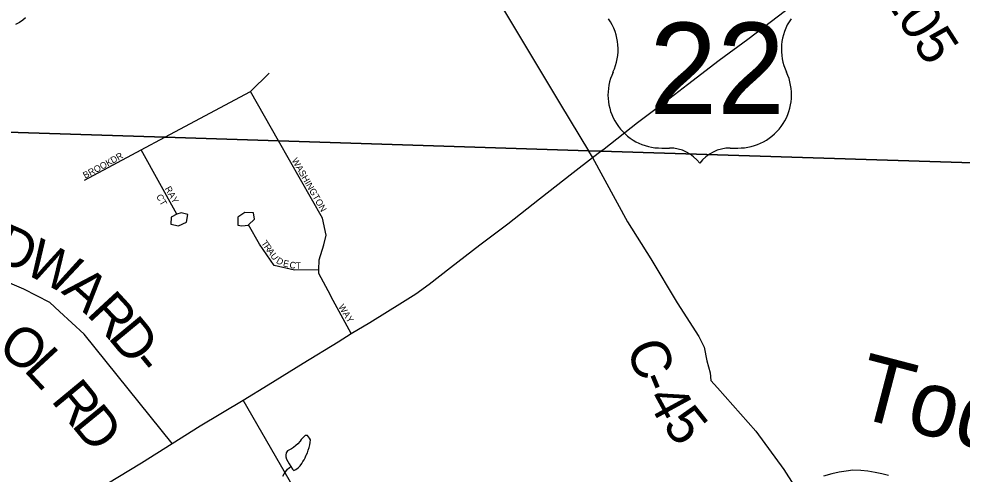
# Model space of a CAD drawing. Extents: x 0 to 1064, y 0 to 440.
# Drawn here: x 351.06 to 372.88, y 157.46 to 167.99 of the extents above; entities that cross this region are included whole.
import ezdxf

# ---------------------------------------------------------------- set-up
doc = ezdxf.new("R2010")
doc.units = 0
for name, color, linetype in [('GM_X_County_Road', 7, 'Continuous'), ('GM_X_County_Road_Text', 7, 'Continuous'), ('GM_X_Major_River', 7, 'Continuous'), ('GM_X_Major_River_Text', 7, 'Continuous'), ('GM_X_Minor_Lake', 7, 'Continuous'), ('GM_X_Minor_River', 7, 'Continuous'), ('GM_X_Township', 7, 'Continuous'), ('GM_X_Township_Road', 7, 'Continuous'), ('GM_X_Township_Road_Text', 7, 'Continuous'), ('GM_X_Township_Subdivision', 7, 'Continuous'), ('GM_X_Township_Subdivision_Text', 7, 'Continuous'), ('GM_X_US_Location', 7, 'Continuous'), ('GM_X_US_Route', 7, 'Continuous'), ('GM_X_US_Shield', 7, 'Continuous')]:
    doc.layers.add(name, color=color, linetype=linetype)

msp = doc.modelspace()

# ---------------------------------------------------------------- linework, layer by layer
at = {"layer": 'GM_X_County_Road'}
for points in [[(360.622, 170.97), (363.591, 166.016), (364.233, 164.944), (364.246, 164.922)], [(364.246, 164.922), (364.329, 164.784)], [(364.329, 164.784), (365.14, 163.298), (365.681, 162.445), (366.286, 161.427), (366.785, 160.647), (366.909, 160.402), (366.971, 160.085), (367.051, 159.804), (367.067, 159.628), (367.216, 159.461), (368.108, 158.457), (368.757, 157.572), (368.983, 157.204), (369.148, 156.813), (369.15, 156.81)]]:
    msp.add_lwpolyline(points, dxfattribs=at)
at = {"layer": 'GM_X_Major_River'}
msp.add_lwpolyline([(371.173, 157.433), (371.021, 157.466), (370.869, 157.5), (370.693, 157.534), (370.534, 157.55), (370.352, 157.553), (370.192, 157.532), (370.033, 157.505), (369.861, 157.466), (369.671, 157.416)], dxfattribs=at)
at = {"layer": 'GM_X_Minor_Lake'}
for points in [[(357.702, 157.889), (357.705, 157.898), (357.737, 157.958), (357.756, 158.018), (357.776, 158.079), (357.796, 158.139), (357.797, 158.194), (357.805, 158.254), (357.788, 158.297), (357.741, 158.359), (357.686, 158.355), (357.636, 158.313), (357.592, 158.266), (357.567, 158.224), (357.516, 158.164), (357.467, 158.123), (357.417, 158.081), (357.367, 158.046), (357.324, 158.023), (357.275, 158), (357.243, 157.958), (357.236, 157.903), (357.235, 157.861), (357.252, 157.806), (357.281, 157.756), (357.316, 157.701), (357.351, 157.639)], [(357.351, 157.639), (357.391, 157.575), (357.422, 157.546), (357.465, 157.57), (357.521, 157.605), (357.571, 157.652), (357.608, 157.706), (357.628, 157.754), (357.659, 157.796), (357.685, 157.838), (357.702, 157.889)]]:
    msp.add_lwpolyline(points, dxfattribs=at)
at = {"layer": 'GM_X_Minor_River'}
for points in [[(351.219, 168.019), (351.157, 167.966), (351.082, 167.907), (350.99, 167.86)], [(357.169, 157.419), (357.201, 157.473), (357.239, 157.52), (357.276, 157.574), (357.351, 157.639)]]:
    msp.add_lwpolyline(points, dxfattribs=at)
at = {"layer": 'GM_X_Township'}
for points in [[(427.748, 221.226), (426.54, 207.586), (425.815, 199.411), (424.637, 186.128), (423.196, 170.045), (423.123, 169.273), (421.773, 154.991), (415.831, 152.149), (403.249, 146.207), (398.286, 154.166), (396.596, 156.881), (393.667, 161.59), (393.056, 162.572), (392.086, 164.147), (381.692, 164.39), (377.536, 164.522), (364.525, 164.935), (364.233, 164.944), (357.068, 165.171), (354.439, 165.255), (343.522, 165.601)], [(343.522, 165.601), (354.439, 165.255), (357.068, 165.171), (364.233, 164.944), (364.525, 164.935), (377.536, 164.522)]]:
    msp.add_lwpolyline(points, dxfattribs=at)
at = {"layer": 'GM_X_Township_Road'}
for points in [[(352.004, 161.226), (351.779, 161.433), (351.176, 161.74), (349.888, 162.288), (347.941, 163.139), (343.866, 165.409)], [(354.611, 158.171), (352.577, 160.697), (352.004, 161.226)], [(359.406, 154.726), (358.832, 155.083), (358.495, 155.331), (358.293, 155.638), (356.248, 159.17)]]:
    msp.add_lwpolyline(points, dxfattribs=at)
at = {"layer": 'GM_X_Township_Subdivision'}
for points in [[(352.578, 164.259), (353.89, 164.961), (354.439, 165.255), (356.418, 166.313), (356.85, 166.74)], [(358.214, 161.702), (357.997, 162.102), (358, 162.185), (358.009, 162.421), (358.12, 162.765), (358.173, 162.992), (358.085, 163.387), (357.068, 165.171), (356.418, 166.313)], [(354.716, 163.477), (354.584, 163.41), (354.581, 163.244), (354.752, 163.204), (354.94, 163.294), (354.972, 163.469), (354.814, 163.51), (354.718, 163.48), (353.89, 164.961)], [(358, 162.185), (357.437, 162.183), (356.967, 162.29), (356.626, 162.784), (356.375, 163.228), (356.513, 163.358), (356.489, 163.505), (356.288, 163.513), (356.131, 163.406), (356.127, 163.222), (356.221, 163.204), (356.375, 163.225)], [(358.751, 160.714), (358.335, 161.479), (358.214, 161.702)]]:
    msp.add_lwpolyline(points, dxfattribs=at)
at = {"layer": 'GM_X_US_Route'}
msp.add_lwpolyline([(353.101, 157.24), (353.896, 157.723), (354.611, 158.171), (355.257, 158.579), (356.248, 159.17), (356.828, 159.526), (357.636, 160.026), (358.444, 160.527), (358.751, 160.714), (359.177, 160.974), (359.935, 161.439), (360.245, 161.632), (360.551, 161.86), (361.044, 162.242), (361.724, 162.764), (362.373, 163.256), (363.103, 163.832), (363.883, 164.443), (364.329, 164.784), (364.525, 164.935), (364.595, 164.988), (365.369, 165.593), (365.924, 166.015), (366.523, 166.473), (367.259, 167.036), (367.92, 167.522), (368.794, 168.191)], dxfattribs=at)
at = {"layer": 'GM_X_US_Shield'}
for p, q in [((365.93, 165.006), (366.106, 165.006)), ((367.512, 165.006), (367.688, 165.006))]:
    msp.add_line(p, q, dxfattribs=at)
for centre, radius, start, end in [((363.692, 167.288), 1.23, 334.5471, 35.0009), ((369.927, 167.288), 1.23, 144.9991, 205.4529), ((365.917, 166.236), 1.23, 154.8319, 270.6383), ((367.702, 166.236), 1.23, 269.3617, 25.1681), ((366.106, 164.127), 0.879, 36.8699, 90), ((367.512, 164.127), 0.879, 90, 143.1301)]:
    msp.add_arc(centre, radius, start, end, dxfattribs=at)

# ---------------------------------------------------------------- texts
at = {"layer": 'GM_X_County_Road_Text'}
for s, rotation, p in [('C', 290.4249, (365.1, 160.391)), ('-', 292.6193, (365.375, 159.656)), ('4', 298.631, (365.563, 159.217)), ('5', 308.5207, (365.927, 158.583))]:
    msp.add_text(s, height=0.909, rotation=rotation, dxfattribs=at).set_placement(p)
at = {"layer": 'GM_X_Major_River_Text'}
msp.add_text('Todd', height=1.5152, rotation=345.3809, dxfattribs=at).set_placement((370.332, 158.811))
at = {"layer": 'GM_X_Township_Road_Text'}
for s, height, rotation, p in [('T-205', 0.9091, 302.5994, (370.373, 169.54)), ('D', 0.909, 336.3327, (350.426, 162.449)), ('W', 0.909, 332.0144, (351.143, 162.136)), ('A', 0.909, 318.286, (352.026, 161.674)), ('R', 0.909, 312.7557, (352.606, 161.158)), ('D', 0.909, 309.6293, (353.105, 160.62)), ('O', 0.909, 325.3178, (350.536, 160.288)), ('L', 0.909, 312.8085, (351.155, 159.867)), ('-', 0.909, 309.3998, (353.614, 160.004)), ('R', 0.909, 309.5967, (351.789, 159.164)), ('D', 0.909, 309.3033, (352.264, 158.59))]:
    msp.add_text(s, height=height, rotation=rotation, dxfattribs=at).set_placement(p)
at = {"layer": 'GM_X_Township_Subdivision_Text'}
for s, height, rotation, p in [('BROOK', 0.1515, 28.1387, (352.596, 164.295)), ('DR', 0.1515, 29.3506, (353.235, 164.641)), ('WASHINGTON', 0.1515, 299.8183, (357.367, 164.724)), ('RAY', 0.1515, 299.2472, (354.434, 164.07)), ('CT', 0.1515, 299.3565, (354.234, 163.889)), ('T', 0.152, 305.6076, (356.66, 162.805)), ('R', 0.152, 305.5828, (356.722, 162.718)), ('A', 0.152, 305.5758, (356.792, 162.621)), ('U', 0.152, 305.5835, (356.87, 162.512)), ('D', 0.152, 330.6605, (357.001, 162.356)), ('E', 0.152, 347.5852, (357.163, 162.273)), ('C', 0.152, 348.0171, (357.31, 162.239)), ('T', 0.152, 0.6983, (357.464, 162.211)), ('WAY', 0.1515, 301.267, (358.447, 161.338))]:
    msp.add_text(s, height=height, rotation=rotation, dxfattribs=at).set_placement(p)
at = {"layer": 'GM_X_US_Location'}
for s in ['0', '/']:
    msp.add_text(s, height=0.00303, dxfattribs=at).set_placement((366.808, 166.835))
msp.add_text('22', height=0.00303, rotation=0, dxfattribs=at).set_placement((366.183, 166.208))
at = {"layer": 'GM_X_US_Shield'}
msp.add_text('22', height=2.1094, dxfattribs=at).set_placement((365.642, 165.797))

doc.saveas('drawing.dxf')
